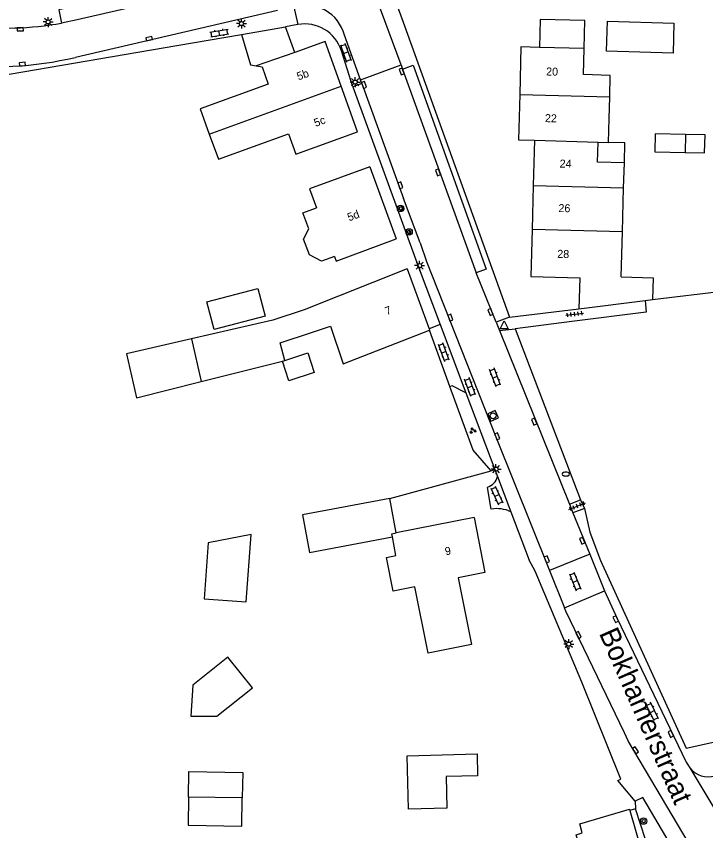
# Model space of a CAD drawing. Extents: x 131000 to 133014, y 396499 to 399001.
# Drawn here: x 132522.4 to 132608.5, y 397319 to 397420.8 of the extents above; entities that cross this region are included whole.
import ezdxf

# ---------------------------------------------------------------- set-up
doc = ezdxf.new("R2010")
doc.units = 0
for name, color, linetype in [('gg-afsc-draadraster', 7, 'Continuous'), ('gg-afsc-hekwerk', 7, 'Continuous'), ('gg-afsc-muur', 7, 'Continuous'), ('gg-anno-huisnummerreeks BGT', 7, 'Continuous'), ('gg-anno-openbare ruimte label', 7, 'Continuous'), ('gg-bbg-bijgebouw', 7, 'Continuous'), ('gg-bbg-gedigitaliseerde bebouwing', 7, 'Continuous'), ('gg-bbg-gedigitaliseerde bijgebouw', 7, 'Continuous'), ('gg-bbg-hoofdgebouw', 7, 'Continuous'), ('gg-bbg-luifel en loopbrug', 7, 'Continuous'), ('gg-bbg-tussenscheiding', 7, 'Continuous'), ('gg-knt-verharding', 7, 'Continuous'), ('gg-knt-verharding nz', 7, 'Continuous'), ('gt-grn-groengrens', 7, 'Continuous'), ('gt-grn-vlakafsluiter', 7, 'Continuous'), ('gt-grn-weggrens', 7, 'Continuous'), ('gt-symb-boom', 7, 'Continuous'), ('gt-symb-brandkraan', 7, 'Continuous'), ('gt-symb-groenvak', 7, 'Continuous'), ('gt-symb-klinker verharding', 7, 'Continuous'), ('gt-symb-kolk', 7, 'Continuous'), ('gt-symb-lichtmast', 7, 'Continuous'), ('gt-symb-rioolschacht', 7, 'Continuous'), ('gt-symb-tegel verharding', 7, 'Continuous'), ('gt-symb-waterafsluiter', 7, 'Continuous')]:
    doc.layers.add(name, color=color, linetype=linetype)

# ---------------------------------------------------------------- blocks, each defined once
blk = doc.blocks.new('gt0-TEG1')
at = {"layer": 'gt-symb-tegel verharding'}
for p, q in [((-1.12, 0), (1.12, 0)), ((-0.9, -0.25), (-0.9, 0.25)), ((-0.45, -0.25), (-0.45, 0.25)), ((0, -0.25), (0, 0.25)), ((0.45, -0.25), (0.45, 0.25)), ((0.9, -0.25), (0.9, 0.25))]:
    blk.add_line(p, q, dxfattribs=at)
blk = doc.blocks.new('gt0-KL1')
at = {"layer": 'gt-symb-klinker verharding'}
for p, q in [((-1.15, 0.3), (1.15, 0.3)), ((-1, -0.3), (-1, 0.3)), ((-0.5, 0.3), (-0.5, 0.45)), ((0, -0.3), (0, 0.3)), ((0.5, 0.3), (0.5, 0.45)), ((1, -0.3), (1, 0.3)), ((-1.15, -0.3), (1.15, -0.3)), ((-0.5, -0.45), (-0.5, -0.3)), ((0.5, -0.45), (0.5, -0.3))]:
    blk.add_line(p, q, dxfattribs=at)
blk = doc.blocks.new('gt0-KOLK')
at = {"layer": 'gt-symb-kolk'}
blk.add_lwpolyline([(0, 0), (0.38, 0), (0.38, 0.4), (-0.38, 0.4), (-0.38, 0), (0, 0)], dxfattribs=at)
blk = doc.blocks.new('gt0-LMAST')
at = {"layer": 'gt-symb-lichtmast'}
for p, q in [((-0.18, 0.17), (-0.45, 0.44)), ((-0.01, 0.25), (-0.01, 0.62)), ((0.17, 0.17), (0.44, 0.44)), ((-0.26, 0), (-0.63, 0)), ((-0.18, -0.18), (-0.45, -0.45)), ((-0.01, -0.25), (-0.01, -0.63)), ((0.44, -0.45), (0.17, -0.18)), ((0.24, 0), (0.62, 0))]:
    blk.add_line(p, q, dxfattribs=at)
blk.add_circle((-0.01, 0), 0.25, dxfattribs=at)
blk = doc.blocks.new('gt0-WAFSL')
at = {"layer": 'gt-symb-waterafsluiter'}
for p, q in [((-0.5, -0.33), (0, 0.67)), ((0, 0.67), (0.5, -0.33)), ((0.5, -0.33), (-0.5, -0.33))]:
    blk.add_line(p, q, dxfattribs=at)
blk = doc.blocks.new('gt0-BR')
at = {"layer": 'gt-symb-brandkraan'}
for centre, radius, start, end in [((-0.24, 0), 0.206, 107.5669, 252.4331), ((0.6, -2.66), 3, 106.892, 107.5669), ((0, -0.69), 0.938, 73.108, 106.892), ((-0.6, -2.66), 3, 72.4331, 73.108), ((0.24, 0), 0.206, 287.567, 72.4331), ((0.6, 2.66), 3, 252.4331, 253.108), ((0, 0.69), 0.938, 253.108, 286.8921), ((-0.6, 2.66), 3, 286.8921, 287.567)]:
    blk.add_arc(centre, radius, start, end, dxfattribs=at)
blk = doc.blocks.new('gt0-BOOM')
at = {"layer": 'gt-symb-boom'}
for radius in [0.4, 0.2]:
    blk.add_circle((0, 0), radius, dxfattribs=at)
blk = doc.blocks.new('gt0-GRVAK')
at = {"layer": 'gt-symb-groenvak'}
for p, q in [((-0.11, 0.19), (-0.23, 0.24)), ((-0.18, 0.15), (0.09, 0.15)), ((-0.09, 0.21), (-0.16, 0.32)), ((-0.05, 0.21), (-0.05, 0.39)), ((0, 0.21), (0.06, 0.32)), ((0.02, 0.19), (0.13, 0.24)), ((0.26, -0.05), (0.2, 0.06)), ((0.3, -0.05), (0.3, 0.13)), ((0.35, -0.05), (0.41, 0.06)), ((-0.24, -0.23), (-0.36, -0.18)), ((-0.32, -0.26), (-0.05, -0.26)), ((-0.23, -0.21), (-0.29, -0.09)), ((-0.18, -0.2), (-0.18, -0.02)), ((-0.14, -0.21), (-0.07, -0.09)), ((-0.12, -0.23), (0, -0.18)), ((0.24, -0.07), (0.12, -0.02)), ((0.17, -0.11), (0.44, -0.11)), ((0.37, -0.07), (0.49, -0.02))]:
    blk.add_line(p, q, dxfattribs=at)
blk = doc.blocks.new('gt0-RS')
at = {"layer": 'gt-symb-rioolschacht'}
blk.add_lwpolyline([(-0.5, -0.5), (0.5, -0.5), (0.5, 0.5), (-0.5, 0.5)], close=True, dxfattribs=at)
blk.add_circle((0, 0), 0.375, dxfattribs=at)

msp = doc.modelspace()

# ---------------------------------------------------------------- linework, layer by layer
at = {"layer": 'gg-afsc-draadraster'}
msp.add_line((132584.74, 397381.79), (132592.9, 397360.42), dxfattribs=at)
for points in [[(132601, 397385.31), (132601.11, 397383.85), (132591.82, 397382.7), (132584.74, 397381.79)], [(132594.06, 397356.37), (132595.39, 397352.8), (132606.1, 397329.35), (132611.56, 397330.57), (132618.12, 397378.19), (132618.31, 397382.37)]]:
    msp.add_lwpolyline(points, dxfattribs=at)
at = {"layer": 'gg-afsc-hekwerk'}
for p, q in [((132564.22, 397438.3), (132570.94, 397419.62)), ((132514.44, 397412.38), (132542.5, 397417.17)), ((132576.6, 397374.57), (132574.05, 397381.6)), ((132569.09, 397360.58), (132581.74, 397364.01)), ((132592.9, 397360.42), (132593.39, 397359.3)), ((132593.39, 397359.3), (132594.06, 397356.37))]:
    msp.add_line(p, q, dxfattribs=at)
msp.add_lwpolyline([(132581.74, 397364.01), (132579.49, 397366.61), (132576.6, 397374.57)], dxfattribs=at)
at = {"layer": 'gg-afsc-muur'}
for p, q in [((132542.5, 397417.17), (132550.56, 397418.55)), ((132601.91, 397385.42), (132613.03, 397386.8))]:
    msp.add_line(p, q, dxfattribs=at)
at = {"layer": 'gg-bbg-bijgebouw'}
msp.add_line((132569.9, 397356.27), (132569.09, 397360.58), dxfattribs=at)
at = {"layer": 'gg-bbg-gedigitaliseerde bebouwing'}
for p, q in [((132587.78, 397416.95), (132585.47, 397417.01)), ((132593.36, 397416.81), (132587.78, 397416.95)), ((132596.5, 397408.04), (132596.57, 397410.75)), ((132545.39, 397409.26), (132546.53, 397406.12)), ((132596.41, 397405.05), (132596.5, 397408.04)), ((132595.1, 397405.09), (132596.41, 397405.05)), ((132598.29, 397399.41), (132598.38, 397402.53)), ((132598.14, 397393.89), (132598.29, 397399.41)), ((132597.98, 397388.28), (132598.14, 397393.89)), ((132544.31, 397380.53), (132545.53, 397375.19)), ((132545.53, 397375.19), (132555.68, 397377.75)), ((132555.68, 397377.75), (132555.99, 397377.83))]:
    msp.add_line(p, q, dxfattribs=at)
for points in [[(132596.57, 397410.75), (132596.63, 397413.45), (132593.28, 397413.54), (132593.36, 397416.81)], [(132546.53, 397406.12), (132547.68, 397402.98), (132556.43, 397406.15), (132557.35, 397403.62), (132565.07, 397406.41)], [(132598.38, 397402.53), (132595.04, 397402.62), (132595.1, 397405.09)], [(132566.59, 397402.02), (132559.06, 397399.27), (132559.93, 397396.91)], [(132562.17, 397390.82), (132560.57, 397390.23), (132559.04, 397391.02), (132558.31, 397392.98), (132558.98, 397394.29), (132558.24, 397396.28), (132559.93, 397396.91)], [(132562.17, 397390.82), (132562.38, 397390.24), (132569.89, 397393)], [(132571.25, 397389.25), (132558.37, 397384.13), (132554.46, 397382.86), (132544.31, 397380.53)], [(132555.99, 397377.83), (132555.38, 397380.03), (132559.29, 397381.31), (132561.68, 397382.09), (132563.26, 397377.38), (132574.05, 397381.6)], [(132573.89, 397341.24), (132572.21, 397349.54), (132569.51, 397348.99), (132568.66, 397353.18), (132569.85, 397353.43), (132569.41, 397355.79)], [(132595.1, 397312.72), (132593.62, 397317.7), (132592.68, 397317.42), (132592.35, 397318.55), (132593.13, 397318.79), (132592.8, 397319.92), (132599.04, 397321.73)]]:
    msp.add_lwpolyline(points, dxfattribs=at)
at = {"layer": 'gg-bbg-gedigitaliseerde bijgebouw'}
for p, q in [((132548.86, 397340.72), (132544.5, 397337.25)), ((132551.92, 397336.89), (132548.86, 397340.72)), ((132547.48, 397333.35), (132551.92, 397336.89)), ((132550.66, 397323.15), (132543.95, 397323.26))]:
    msp.add_line(p, q, dxfattribs=at)
for points in [[(132604.57, 397419.97), (132604.46, 397416.21), (132596.14, 397416.47), (132596.26, 397420.23), (132604.57, 397419.97)], [(132606.01, 397406.07), (132602.22, 397406.14), (132602.18, 397403.89), (132605.96, 397403.82)], [(132605.96, 397403.82), (132608.41, 397403.78), (132608.46, 397406.02), (132606.01, 397406.07)], [(132553.52, 397383.35), (132547.14, 397381.68), (132546.23, 397385.15), (132552.61, 397386.83), (132553.52, 397383.35)], [(132569.09, 397360.58), (132558.17, 397358.52), (132559.06, 397353.83), (132569.41, 397355.79)], [(132545.9, 397348.03), (132551.16, 397347.64), (132551.78, 397356.05), (132546.42, 397355.04), (132545.9, 397348.03)], [(132544.5, 397337.25), (132544.25, 397333.35), (132547.48, 397333.35)], [(132571.24, 397328.41), (132579.98, 397328.64), (132580.05, 397325.92), (132576.12, 397325.81), (132576.23, 397321.88), (132571.41, 397321.75), (132571.24, 397328.41)], [(132543.95, 397323.26), (132543.89, 397319.72), (132550.6, 397319.61), (132550.66, 397323.15)]]:
    msp.add_lwpolyline(points, dxfattribs=at)
at = {"layer": 'gg-bbg-hoofdgebouw'}
for p, q in [((132550.56, 397418.55), (132556.06, 397419.51)), ((132557.24, 397416.32), (132556.06, 397419.51)), ((132585.47, 397417.01), (132585.32, 397411.04)), ((132565.07, 397406.41), (132563.01, 397412.12)), ((132587.16, 397405.33), (132587.01, 397399.7)), ((132566.59, 397402.02), (132569.89, 397393)), ((132587.01, 397399.7), (132586.86, 397394.17)), ((132571.25, 397389.25), (132573.99, 397381.76)), ((132592.7, 397384.28), (132601, 397385.31)), ((132601, 397385.31), (132601.91, 397385.42)), ((132573.99, 397381.76), (132574.05, 397381.6)), ((132579.62, 397358.19), (132569.9, 397356.27)), ((132579.62, 397358.19), (132580.95, 397351.32)), ((132599.04, 397321.73), (132599.08, 397321.59)), ((132599.08, 397321.59), (132602.2, 397310.7))]:
    msp.add_line(p, q, dxfattribs=at)
for points in [[(132550.56, 397418.55), (132551.68, 397414.77), (132552.4, 397414.65)], [(132563.01, 397412.12), (132561, 397417.68), (132557.24, 397416.32)], [(132552.4, 397414.65), (132553.13, 397414.52), (132553.9, 397412.36), (132545.39, 397409.26)], [(132585.32, 397411.04), (132585.17, 397405.39), (132587.16, 397405.33)], [(132586.86, 397394.17), (132586.7, 397388.3), (132592.8, 397388.14), (132592.7, 397384.28)], [(132597.98, 397388.28), (132601.99, 397388.15), (132601.91, 397385.42)], [(132580.95, 397351.32), (132577.63, 397350.66), (132579.27, 397342.32), (132573.89, 397341.24)]]:
    msp.add_lwpolyline(points, dxfattribs=at)
at = {"layer": 'gg-bbg-luifel en loopbrug'}
for points in [[(132593.36, 397416.81), (132593.45, 397420.31), (132587.86, 397420.45), (132587.78, 397416.95)], [(132598.38, 397402.53), (132598.45, 397405), (132596.41, 397405.05)], [(132544.31, 397380.53), (132536.18, 397378.66), (132537.45, 397373.14), (132545.53, 397375.19)], [(132555.99, 397377.83), (132558.86, 397378.77), (132559.66, 397376.32), (132556.48, 397375.29), (132555.68, 397377.75)], [(132543.95, 397323.26), (132544, 397326.44), (132550.71, 397326.33), (132550.66, 397323.15)]]:
    msp.add_lwpolyline(points, dxfattribs=at)
at = {"layer": 'gg-bbg-tussenscheiding'}
for p, q in [((132557.24, 397416.32), (132552.4, 397414.65)), ((132546.53, 397406.12), (132563.01, 397412.12)), ((132585.32, 397411.04), (132596.57, 397410.75)), ((132606.01, 397406.07), (132605.96, 397403.82)), ((132587.16, 397405.33), (132595.1, 397405.09)), ((132587.01, 397399.7), (132598.29, 397399.41)), ((132598.14, 397393.89), (132586.86, 397394.17))]:
    msp.add_line(p, q, dxfattribs=at)
msp.add_lwpolyline([(132569.41, 397355.79), (132569.34, 397356.16), (132569.9, 397356.27)], dxfattribs=at)
at = {"layer": 'gg-knt-verharding'}
for p, q in [((132570.49, 397414.75), (132562.29, 397437.17)), ((132555.08, 397421.54), (132529.81, 397415.69)), ((132557.6, 397419.8), (132556.06, 397419.51)), ((132570.94, 397419.62), (132584.04, 397383.21)), ((132565.42, 397412.89), (132563.42, 397418.47)), ((132564.45, 397412.01), (132563.05, 397416.52)), ((132565.42, 397412.89), (132570.49, 397414.75)), ((132570.49, 397414.75), (132570.68, 397414.22)), ((132565.58, 397412.43), (132564.45, 397412.01)), ((132565.58, 397412.43), (132565.42, 397412.89)), ((132565.58, 397412.43), (132570.79, 397398.07)), ((132564.45, 397412.01), (132572.61, 397389.61)), ((132572.86, 397392.51), (132570.79, 397398.07)), ((132572.61, 397389.61), (132575.37, 397382.32)), ((132582.38, 397382.59), (132579.86, 397388.76)), ((132584.04, 397383.21), (132592.7, 397384.28)), ((132584.04, 397383.21), (132582.38, 397382.59)), ((132582.38, 397382.59), (132582.8, 397381.55)), ((132575.37, 397382.32), (132573.99, 397381.76)), ((132575.37, 397382.32), (132578.6, 397373.77)), ((132582.8, 397381.55), (132584.74, 397381.79)), ((132582.8, 397381.55), (132591.53, 397359.85)), ((132578.6, 397373.77), (132582.21, 397364.19)), ((132582.21, 397364.19), (132582.55, 397363.3)), ((132582.55, 397363.3), (132584.2, 397358.92)), ((132581.75, 397359.25), (132581.29, 397361.96)), ((132591.53, 397359.85), (132592.9, 397360.42)), ((132591.53, 397359.85), (132591.96, 397358.79)), ((132593.39, 397359.3), (132591.96, 397358.79)), ((132584.2, 397358.92), (132586.49, 397352.87)), ((132591.96, 397358.79), (132594.05, 397353.59)), ((132594.05, 397353.59), (132589.03, 397351.57)), ((132594.05, 397353.59), (132595.9, 397349.01)), ((132589.03, 397351.57), (132590.9, 397346.9)), ((132590.9, 397346.9), (132595.9, 397349.01)), ((132599.79, 397321.79), (132599.08, 397321.59))]:
    msp.add_line(p, q, dxfattribs=at)
for points in [[(132539.49, 397424.35), (132527.75, 397421.65), (132528.09, 397419.98)], [(132570.68, 397414.22), (132572.01, 397414.72), (132581.12, 397389.23), (132579.86, 397388.76)], [(132570.4, 397396.54), (132570.25, 397396.97), (132570.67, 397397.12), (132570.83, 397396.7), (132570.4, 397396.54)], [(132571.27, 397393.51), (132571.12, 397393.93), (132571.52, 397394.08), (132571.67, 397393.65), (132571.27, 397393.51)], [(132572.86, 397392.51), (132573.67, 397390.19), (132582.32, 397368.27), (132589.03, 397351.57)], [(132578.6, 397373.77), (132576.89, 397374.65), (132576.6, 397374.57)], [(132599.75, 397322.72), (132597.57, 397325.33), (132597.94, 397325.5), (132593.07, 397337.6), (132587.24, 397351.47), (132586.49, 397352.87)], [(132595.9, 397349.01), (132597.47, 397345.57), (132606.12, 397327.63), (132606.56, 397326.89)], [(132608.03, 397314.63), (132607.82, 397315.15), (132598.88, 397330.19), (132598.39, 397331.29), (132591.07, 397346.49), (132590.9, 397346.9)], [(132604.5, 397316.71), (132600.7, 397323.18), (132599.75, 397322.72)], [(132604.5, 397316.71), (132602.47, 397315.87), (132601.65, 397316.02), (132599.79, 397321.79)]]:
    msp.add_lwpolyline(points, dxfattribs=at)
for centre, radius, start, end in [((132558.57, 397417.23), 5, 14.3354, 107.2453), ((132521.04, 397459.55), 40.19, 263.3529, 280.0945), ((132558.47, 397415.09), 4.79, 17.3963, 100.4969), ((132519.54, 397459.98), 45.46, 263.1319, 283.056), ((132580.58, 397363.9), 2.06, 289.9722, 342.9767), ((132582.43, 397355.02), 4.28, 65.5432, 99.1911), ((132608.9, 397328.79), 3.01, 219.0184, 351.7852)]:
    msp.add_arc(centre, radius, start, end, dxfattribs=at)
at = {"layer": 'gg-knt-verharding nz'}
msp.add_line((132570.68, 397414.22), (132579.86, 397388.76), dxfattribs=at)
msp.add_lwpolyline([(132553.15, 397425.73), (132530.05, 397420.38), (132528.09, 397419.98)], dxfattribs=at)
at = {"layer": 'gt-grn-groengrens'}
msp.add_line((132599.75, 397322.72), (132599.79, 397321.79), dxfattribs=at)
at = {"layer": 'gt-grn-vlakafsluiter'}
msp.add_line((132582.21, 397364.19), (132581.74, 397364.01), dxfattribs=at)
at = {"layer": 'gt-grn-weggrens'}
for p, q in [((132557.09, 397422.01), (132557.6, 397419.8)), ((132606.56, 397326.89), (132614.64, 397313.36))]:
    msp.add_line(p, q, dxfattribs=at)

# ---------------------------------------------------------------- block references
at = {"layer": 'gt-symb-boom'}
for p in [(132570.43, 397396.82), (132571.5, 397393.89), (132600.78, 397320.25)]:
    msp.add_blockref('gt0-BOOM', p, dxfattribs=at)
at = {"layer": 'gt-symb-brandkraan'}
msp.add_blockref('gt0-BR', (132591.08, 397363.62), dxfattribs=at)
at = {"layer": 'gt-symb-groenvak'}
msp.add_blockref('gt0-GRVAK', (132579.44, 397369.04), dxfattribs=at)
at = {"layer": 'gt-symb-klinker verharding'}
for p, rotation in [((132547.8, 397418.74), 9.725965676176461), ((132563.58, 397416.28), -70.31535726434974), ((132575.83, 397378.85), 109.99289398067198), ((132582.23, 397375.7), 110.42861714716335), ((132579.11, 397374.49), 109.99289398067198), ((132582.45, 397360.94), -65.84543934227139), ((132592.23, 397350.2), -68.10284941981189), ((132601.89, 397333.93), 115.71951295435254)]:
    msp.add_blockref('gt0-KL1', p, dxfattribs=dict(at, rotation=rotation))
at = {"layer": 'gt-symb-kolk'}
for p, rotation in [((132522.92, 397419.41), -177.64984047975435), ((132539.08, 397417.84), 13.007504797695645), ((132523.21, 397414.66), 4.7588856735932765), ((132570.76, 397413.99), 109.81181188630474), ((132565.67, 397412.18), -70.49642676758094), ((132575.3, 397401.4), 110.16029589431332), ((132570.22, 397399.63), -69.23711170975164), ((132576.46, 397383.1), -68.53893641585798), ((132581.84, 397383.94), 111.8971505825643), ((132587.31, 397370.25), 111.97171039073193), ((132582.32, 397368.27), -68.46463512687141), ((132593.31, 397355.36), 112.386365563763), ((132588.5, 397352.89), -68.33696013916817), ((132597.47, 397345.57), 115.7195129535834), ((132592.47, 397343.42), -64.28048704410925), ((132604.36, 397331.23), 115.84761022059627), ((132599.61, 397329), -58.407508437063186)]:
    msp.add_blockref('gt0-KOLK', p, dxfattribs=dict(at, rotation=rotation))
at = {"layer": 'gt-symb-lichtmast'}
for p in [(132526.42, 397420.12), (132550.57, 397419.92), (132564.77, 397412.61), (132572.82, 397389.67), (132582.36, 397364.24), (132591.45, 397342.38)]:
    msp.add_blockref('gt0-LMAST', p, dxfattribs=at)
at = {"layer": 'gt-symb-rioolschacht', "rotation": -67.35809990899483}
msp.add_blockref('gt0-RS', (132581.99, 397370.9), dxfattribs=at)
at = {"layer": 'gt-symb-tegel verharding'}
for p, rotation in [((132592.17, 397383.61), 7.068140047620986), ((132592.49, 397359.61), 22.40819828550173)]:
    msp.add_blockref('gt0-TEG1', p, dxfattribs=dict(at, rotation=rotation))
at = {"layer": 'gt-symb-waterafsluiter'}
msp.add_blockref('gt0-WAFSL', (132583.35, 397382.12), dxfattribs=at)

# ---------------------------------------------------------------- texts
at = {"layer": 'gg-anno-huisnummerreeks BGT'}
for s, rotation, p in [('5b', 19.9, (132557.68, 397412.81)), ('20', 358.5, (132588.6, 397413.44)), ('5c', 19.9, (132559.82, 397407)), ('22', 358.5, (132588.45, 397407.61)), ('24', 358.5, (132590.29, 397401.93)), ('26', 358.5, (132590.14, 397396.37)), ('5d', 20.1, (132564, 397395.2)), ('28', 358.5, (132589.99, 397390.65)), ('7', 20.1, (132568.69, 397383.47)), ('9', 11, (132576.07, 397353.45))]:
    msp.add_text(s, height=1, rotation=rotation, dxfattribs=at).set_placement(p)
at = {"layer": 'gg-anno-openbare ruimte label'}
msp.add_text('Bokhamerstraat', height=2.5, rotation=293.8, dxfattribs=at).set_placement((132595.18, 397343.73))

doc.saveas('drawing.dxf')
